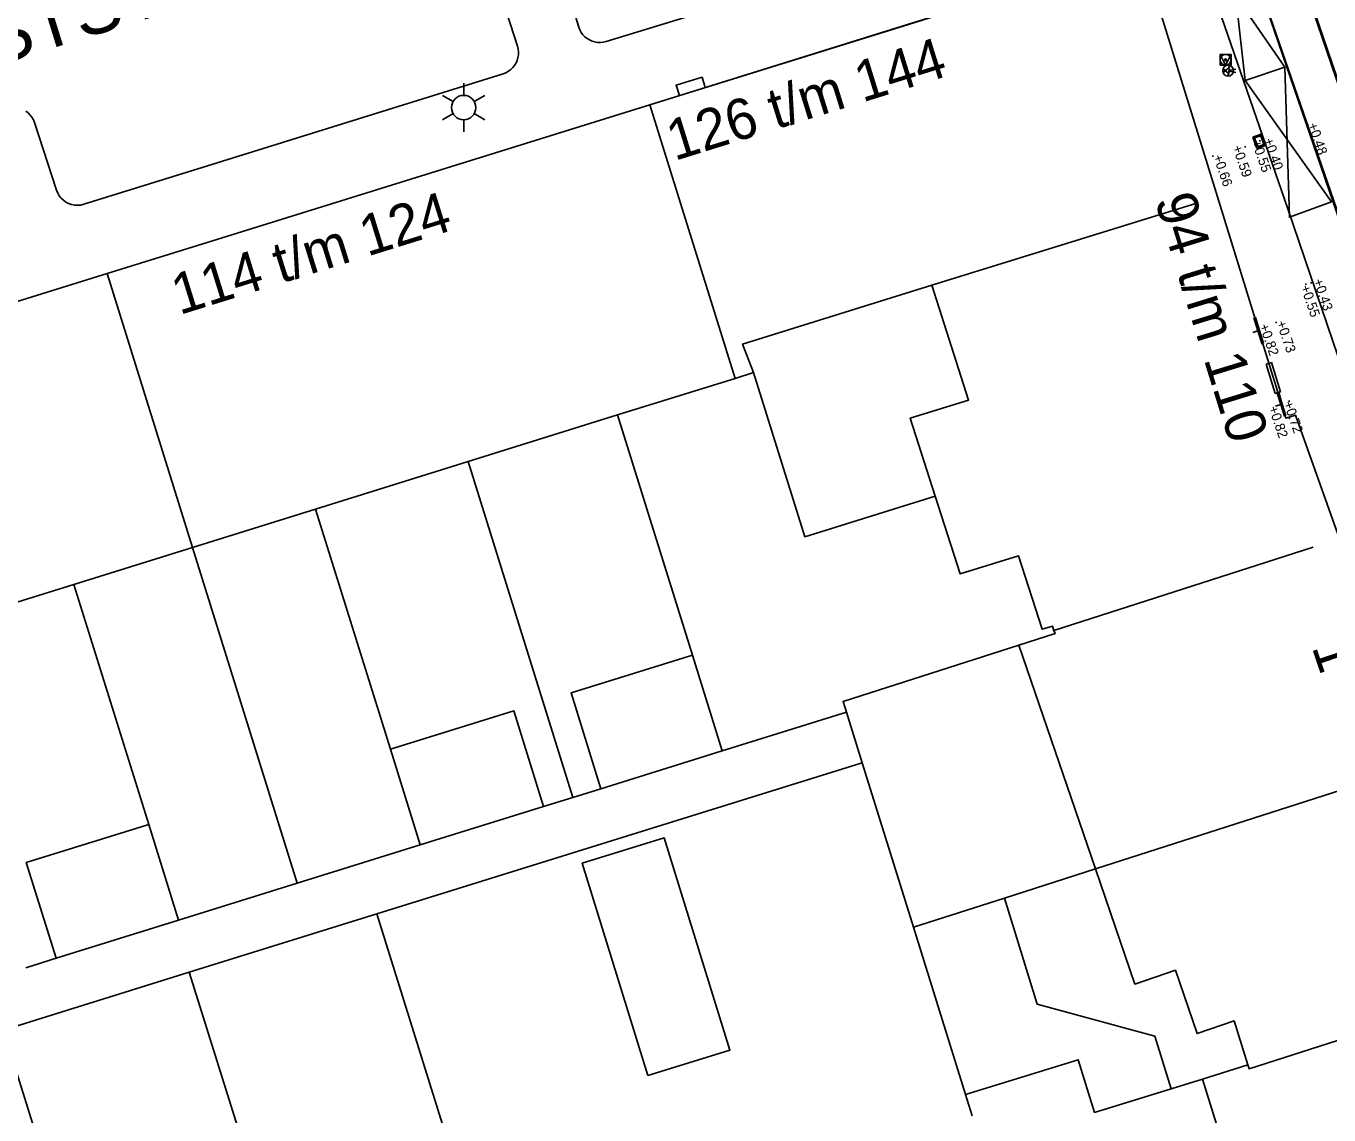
# Model space of a CAD drawing. Extents: x 122462 to 123306, y 485548 to 486417.
# Drawn here: x 122831.05 to 122879.04, y 485924.68 to 485964.79 of the extents above; entities that cross this region are included whole.
import ezdxf

# ---------------------------------------------------------------- set-up
doc = ezdxf.new("R2010")
doc.units = 0
for name, color, linetype in [('B-WE-IE-MEUBILAIR_WEGMEUBILAIR_PAAL-S', 7, 'Continuous'), ('B-WE-IE-MEUBILAIR_WEGMEUBILAIR_VERKEERSBORD-S', 7, 'Continuous'), ('B-WE-OG-BEBOUWING_PORTIEK1-G', 7, 'Continuous'), ('B-WE-OG-BEBOUWING_ROOSTER-G', 7, 'Continuous'), ('B-WE-OG-HOOGTEPUNT-S', 7, 'Continuous'), ('B-WE-OG-TOPOKAART-G', 7, 'Continuous'), ('B-WE-VH-MATERIAALGRENS-G', 7, 'Continuous'), ('B-WE-VW-MARKERING_LANGS_STREEP_11_010-G', 7, 'Continuous'), ('B-WE-VW-MARKERING_LANGS_STREEP_DOORGETROKKEN_010-G', 7, 'Continuous'), ('Level 1', 7, 'Continuous'), ('Level 17', 7, 'Continuous'), ('Level 19', 7, 'Continuous'), ('Level 2', 7, 'Continuous'), ('Level 4', 7, 'Continuous'), ('Level 40', 7, 'Continuous'), ('Level 50', 7, 'Continuous'), ('N tekst', 7, 'Continuous'), ('N-WE-GR-BOOM_DOORWORTELBARE RUIMTE-G', 7, 'Continuous'), ('V markering 1-1 10 cm', 7, 'Continuous'), ('V materiaalscheiding algemeen', 7, 'Continuous'), ('V riool trottoirkolk', 7, 'Continuous'), ('V-WE-GR-BOOM-S', 7, 'Continuous')]:
    doc.layers.add(name, color=color, linetype=linetype)

msp = doc.modelspace()

# ---------------------------------------------------------------- linework, layer by layer
at = {"layer": 'B-WE-IE-MEUBILAIR_WEGMEUBILAIR_PAAL-S'}
for p, q in [((122875.178, 485963.105), (122875.192, 485963.106)), ((122875.33, 485963.148), (122875.614, 485963.208)), ((122875.33, 485963.148), (122875.608, 485963.079)), ((122875.337, 485963.233), (122875.351, 485963.234)), ((122875.314, 485962.968), (122875.328, 485962.97))]:
    msp.add_line(p, q, dxfattribs=at)
for points in [[(122875.226, 485963.204), (122875.191, 485963.169), (122875.226, 485963.133), (122875.178, 485963.105), (122875.187, 485963.116)], [(122875.385, 485963.332), (122875.35, 485963.297), (122875.385, 485963.261), (122875.337, 485963.233), (122875.346, 485963.244)], [(122875.362, 485963.068), (122875.326, 485963.032), (122875.362, 485962.997), (122875.314, 485962.968), (122875.323, 485962.979)]]:
    msp.add_lwpolyline(points, dxfattribs=at)
for radius in [0.2, 0.0745]:
    msp.add_circle((122875.33, 485963.148), radius, dxfattribs=at)
at = {"layer": 'B-WE-OG-BEBOUWING_PORTIEK1-G'}
for p, q in [((122876.337, 485954.06), (122876.28, 485954.043)), ((122876.43, 485953.559), (122876.239, 485953.5)), ((122876.638, 485953.094), (122876.58, 485953.076)), ((122877.193, 485951.289), (122877.136, 485951.271)), ((122877.268, 485950.844), (122877.077, 485950.785)), ((122877.458, 485950.434), (122877.401, 485950.417))]:
    msp.add_line(p, q, dxfattribs=at)
for points in [[(122876.58, 485953.076), (122876.43, 485953.559), (122876.28, 485954.043)], [(122876.638, 485953.094), (122876.488, 485953.577), (122876.337, 485954.06)], [(122877.401, 485950.417), (122877.268, 485950.844), (122877.136, 485951.271)], [(122877.458, 485950.434), (122877.326, 485950.862), (122877.193, 485951.289)]]:
    msp.add_lwpolyline(points, dxfattribs=at)
at = {"layer": 'B-WE-OG-BEBOUWING_ROOSTER-G'}
for p, q in [((122876.926, 485952.393), (122876.735, 485952.334)), ((122877.069, 485951.251), (122876.735, 485952.334)), ((122877.26, 485951.31), (122876.926, 485952.393)), ((122877.26, 485951.31), (122877.069, 485951.251))]:
    msp.add_line(p, q, dxfattribs=at)
at = {"layer": 'B-WE-OG-HOOGTEPUNT-S'}
for p, q in [((122878.243, 485961.161), (122878.283, 485961.161)), ((122878.263, 485961.181), (122878.263, 485961.141)), ((122875.941, 485960.347), (122875.981, 485960.347)), ((122875.961, 485960.367), (122875.961, 485960.327)), ((122876.481, 485960.566), (122876.521, 485960.566)), ((122876.501, 485960.586), (122876.501, 485960.546)), ((122876.616, 485960.603), (122876.656, 485960.603)), ((122876.636, 485960.623), (122876.636, 485960.583)), ((122874.749, 485959.993), (122874.789, 485959.993)), ((122874.769, 485960.013), (122874.769, 485959.973)), ((122878.167, 485955.279), (122878.207, 485955.279)), ((122878.187, 485955.299), (122878.187, 485955.259)), ((122878.368, 485955.337), (122878.408, 485955.337)), ((122878.388, 485955.357), (122878.388, 485955.317)), ((122876.417, 485953.578), (122876.457, 485953.578)), ((122876.437, 485953.598), (122876.437, 485953.558)), ((122877.083, 485953.869), (122877.123, 485953.869)), ((122877.103, 485953.889), (122877.103, 485953.849)), ((122877.249, 485950.855), (122877.289, 485950.855)), ((122877.269, 485950.875), (122877.269, 485950.835)), ((122877.559, 485950.97), (122877.599, 485950.97)), ((122877.579, 485950.99), (122877.579, 485950.95))]:
    msp.add_line(p, q, dxfattribs=at)
at = {"layer": 'B-WE-OG-TOPOKAART-G'}
for points in [[(122874.937, 485958.498), (122872.715, 485965.687), (122870.235, 485966.937), (122854.03, 485961.893)], [(122879.429, 485945.9), (122877.806, 485950.454), (122877.452, 485950.35), (122874.937, 485958.498)]]:
    msp.add_lwpolyline(points, dxfattribs=at)
at = {"layer": 'B-WE-VH-MATERIAALGRENS-G'}
msp.add_lwpolyline([(122875.208, 485969.969), (122879.225, 485958.349), (122883.88, 485944.828), (122888.777, 485930.419), (122891.262, 485923.291)], dxfattribs=at)
at = {"layer": 'B-WE-VW-MARKERING_LANGS_STREEP_11_010-G'}
msp.add_lwpolyline([(122875.329, 485969.583), (122879.184, 485958.335), (122883.839, 485944.815), (122888.736, 485930.405), (122890.742, 485924.703)], dxfattribs=at)
at = {"layer": 'B-WE-VW-MARKERING_LANGS_STREEP_DOORGETROKKEN_010-G'}
msp.add_line((122877.425, 485963.277), (122875.962, 485962.78), dxfattribs=at)
msp.add_lwpolyline([(122875.242, 485969.127), (122875.962, 485962.78), (122879.135, 485958.319), (122877.588, 485957.749), (122877.425, 485963.277), (122874.73, 485967.188)], dxfattribs=at)
at = {"layer": 'Level 1'}
for p, q in [((122834.04, 485955.675), (122814.046, 485949.455)), ((122852.837, 485950.464), (122857.168, 485951.813)), ((122857.168, 485951.813), (122857.85, 485952.026)), ((122847.337, 485948.75), (122852.837, 485950.464)), ((122841.713, 485946.997), (122847.337, 485948.75)), ((122837.185, 485945.586), (122841.713, 485946.997)), ((122832.811, 485944.223), (122837.185, 485945.586)), ((122827.188, 485942.47), (122832.811, 485944.223)), ((122867.623, 485941.983), (122870.443, 485933.741)), ((122876.056, 485926.517), (122874.382, 485925.999)), ((122874.382, 485925.999), (122873.233, 485925.644)), ((122865.655, 485925.426), (122865.898, 485924.649))]:
    msp.add_line(p, q, dxfattribs=at)
for points in [[(122866.351, 485965.728), (122854.03, 485961.893)], [(122854.03, 485961.893), (122837.716, 485956.819), (122834.04, 485955.675)], [(122857.85, 485952.026), (122857.442, 485953.074), (122864.411, 485955.249)], [(122864.411, 485955.249), (122865.77, 485951.012), (122863.622, 485950.342), (122864.541, 485947.476)], [(122864.541, 485947.476), (122865.461, 485944.61), (122867.608, 485945.28), (122868.48, 485942.567), (122868.859, 485942.688), (122868.913, 485942.528)], [(122868.913, 485942.528), (122868.953, 485942.41), (122867.623, 485941.983)], [(122870.443, 485933.741), (122871.896, 485929.494), (122873.389, 485930.005), (122874.186, 485927.675), (122875.553, 485928.143), (122876.056, 485926.517)], [(122873.233, 485925.644), (122870.411, 485924.772), (122869.812, 485926.71), (122865.655, 485925.426)]]:
    msp.add_lwpolyline(points, dxfattribs=at)
at = {"layer": 'Level 17'}
for points in [[(122850.652, 485967.211), (122851.414, 485964.749), (122851.451, 485964.651), (122851.501, 485964.559), (122851.563, 485964.474), (122851.635, 485964.398), (122851.716, 485964.333), (122851.806, 485964.278), (122851.901, 485964.235), (122852.002, 485964.205), (122852.105, 485964.189), (122852.21, 485964.186), (122852.314, 485964.197), (122852.416, 485964.222), (122861.551, 485967.02)], [(122831.046, 485961.654), (122831.13, 485961.589), (122831.204, 485961.514), (122831.268, 485961.429), (122831.32, 485961.337), (122831.359, 485961.239), (122832.174, 485958.74), (122832.217, 485958.635), (122832.274, 485958.538), (122832.344, 485958.449), (122832.426, 485958.371), (122832.519, 485958.305), (122832.619, 485958.253), (122832.726, 485958.216), (122832.837, 485958.194), (122832.95, 485958.188), (122833.063, 485958.198), (122833.173, 485958.224), (122836.979, 485959.409), (122848.628, 485963.036), (122848.726, 485963.074), (122848.818, 485963.125), (122848.903, 485963.187), (122848.979, 485963.26), (122849.045, 485963.342), (122849.099, 485963.432), (122849.142, 485963.528), (122849.171, 485963.629), (122849.187, 485963.733), (122849.188, 485963.838), (122849.177, 485963.943), (122849.151, 485964.045), (122848.361, 485966.499)]]:
    msp.add_lwpolyline(points, dxfattribs=at)
at = {"layer": 'Level 19'}
for p, q in [((122855.595, 485941.613), (122852.837, 485950.464)), ((122851.194, 485936.375), (122847.337, 485948.75)), ((122844.47, 485938.15), (122841.713, 485946.997)), ((122841.04, 485933.214), (122837.185, 485945.586)), ((122835.567, 485935.378), (122832.811, 485944.223)), ((122861.269, 485939.512), (122856.693, 485938.087)), ((122861.848, 485937.653), (122861.269, 485939.512)), ((122843.973, 485932.088), (122861.848, 485937.653)), ((122863.736, 485931.59), (122861.848, 485937.653)), ((122852.226, 485936.696), (122851.194, 485936.375)), ((122851.194, 485936.375), (122850.116, 485936.039)), ((122845.568, 485934.624), (122841.04, 485933.214)), ((122867.089, 485932.665), (122870.443, 485933.741)), ((122841.04, 485933.214), (122836.665, 485931.852)), ((122863.736, 485931.59), (122867.089, 485932.665)), ((122837.063, 485929.936), (122843.973, 485932.088)), ((122865.655, 485925.426), (122863.736, 485931.59)), ((122832.153, 485930.446), (122831.043, 485930.101)), ((122830.218, 485927.805), (122837.063, 485929.936)), ((122840.544, 485918.818), (122837.063, 485929.936)), ((122834.629, 485913.715), (122830.218, 485927.805))]:
    msp.add_line(p, q, dxfattribs=at)
for points in [[(122864.541, 485947.476), (122859.735, 485945.978), (122857.85, 485952.026)], [(122861.269, 485939.512), (122861.147, 485939.903), (122867.623, 485941.983)], [(122873.233, 485925.644), (122872.634, 485927.582), (122868.297, 485928.755), (122867.089, 485932.665)], [(122843.973, 485932.088), (122847.456, 485920.901), (122847.413, 485920.888)]]:
    msp.add_lwpolyline(points, dxfattribs=at)
at = {"layer": 'Level 2'}
for p, q in [((122855.595, 485941.613), (122856.693, 485938.087)), ((122845.568, 485934.624), (122844.47, 485938.15)), ((122856.693, 485938.087), (122852.226, 485936.696)), ((122850.116, 485936.039), (122845.568, 485934.624)), ((122835.567, 485935.378), (122836.665, 485931.852)), ((122836.665, 485931.852), (122832.153, 485930.446))]:
    msp.add_line(p, q, dxfattribs=at)
for points in [[(122852.226, 485936.696), (122851.128, 485940.222), (122855.595, 485941.613)], [(122844.47, 485938.15), (122849.018, 485939.566), (122850.116, 485936.039)], [(122832.153, 485930.446), (122831.056, 485933.973), (122835.567, 485935.378)], [(122853.953, 485926.124), (122851.535, 485933.948), (122854.56, 485934.883), (122856.978, 485927.059), (122853.953, 485926.124)]]:
    msp.add_lwpolyline(points, dxfattribs=at)
at = {"layer": 'Level 4'}
for p, q in [((122857.168, 485951.813), (122854.03, 485961.893)), ((122874.177, 485958.263), (122864.411, 485955.249)), ((122837.185, 485945.586), (122834.04, 485955.675)), ((122878.46, 485945.589), (122868.913, 485942.528)), ((122881.491, 485937.283), (122870.443, 485933.741)), ((122877.355, 485916.488), (122874.382, 485925.999))]:
    msp.add_line(p, q, dxfattribs=at)
msp.add_lwpolyline([(122884.488, 485929.066), (122876.1, 485926.379), (122876.056, 485926.517)], dxfattribs=at)
at = {"layer": 'Level 40'}
msp.add_lwpolyline([(122855.115, 485962.231), (122854.997, 485962.61), (122855.952, 485962.906), (122856.07, 485962.528)], dxfattribs=at)
at = {"layer": 'Level 50'}
for p, q in [((122847.17, 485962.239), (122847.17, 485962.689)), ((122846.78, 485962.014), (122846.39, 485962.239)), ((122847.949, 485962.239), (122847.559, 485962.014)), ((122846.78, 485961.564), (122846.39, 485961.339)), ((122847.17, 485960.889), (122847.17, 485961.339)), ((122847.949, 485961.339), (122847.559, 485961.564))]:
    msp.add_line(p, q, dxfattribs=at)
msp.add_circle((122847.17, 485961.789), 0.45, dxfattribs=at)
at = {"layer": 'N tekst'}
for points in [[(122875.037, 485963.349), (122875.437, 485963.349), (122875.437, 485963.749), (122875.037, 485963.749)], [(122875.037, 485963.749), (122875.237, 485963.349), (122875.437, 485963.749)]]:
    msp.add_lwpolyline(points, close=True, dxfattribs=at)
for radius in [0.2, 0.0342]:
    msp.add_circle((122875.237, 485963.549), radius, dxfattribs=at)
at = {"layer": 'V markering 1-1 10 cm'}
msp.add_lwpolyline([(122897.69, 485909.552), (122896.019, 485914.579), (122892.466, 485924.842), (122886.539, 485941.858), (122880.87, 485958.414), (122875.603, 485973.852), (122873.11, 485981.1), (122869.222, 485992.577), (122863.38, 486009.478), (122855.336, 486033.09), (122853.219, 486039.33)], dxfattribs=at)
at = {"layer": 'V materiaalscheiding algemeen'}
msp.add_lwpolyline([(122897.072, 485911.4), (122895.975, 485914.564), (122892.423, 485924.827), (122886.495, 485941.843), (122880.827, 485958.399), (122875.559, 485973.837), (122873.066, 485981.085), (122869.178, 485992.562), (122863.337, 486009.463), (122855.292, 486033.075), (122851.509, 486044.226)], dxfattribs=at)
at = {"layer": 'V riool trottoirkolk'}
for p, q in [((122876.235, 485960.703), (122876.566, 485960.817)), ((122876.382, 485960.277), (122876.235, 485960.703)), ((122876.566, 485960.817), (122876.713, 485960.392)), ((122876.572, 485960.755), (122876.587, 485960.711)), ((122876.582, 485960.77), (122876.578, 485960.768)), ((122876.587, 485960.711), (122876.598, 485960.68)), ((122876.713, 485960.392), (122876.382, 485960.277)), ((122876.615, 485960.675), (122876.61, 485960.674)), ((122876.612, 485960.637), (122876.639, 485960.562)), ((122876.623, 485960.652), (122876.619, 485960.65)), ((122876.656, 485960.557), (122876.651, 485960.555)), ((122876.653, 485960.519), (122876.679, 485960.443)), ((122876.664, 485960.533), (122876.659, 485960.532)), ((122876.697, 485960.439), (122876.692, 485960.437))]:
    msp.add_line(p, q, dxfattribs=at)
msp.add_lwpolyline([(122876.413, 485960.341), (122876.299, 485960.672), (122876.535, 485960.753), (122876.65, 485960.423)], close=True, dxfattribs=at)
for centre, start, end in [((122876.581, 485960.759), 109.0689, 199.0689), ((122876.607, 485960.683), 199.0689, 289.0689), ((122876.622, 485960.64), 109.0689, 199.0689), ((122876.648, 485960.565), 199.0689, 289.0689), ((122876.663, 485960.522), 109.0689, 199.0689), ((122876.689, 485960.447), 199.0689, 289.0689)]:
    msp.add_arc(centre, 0.01, start, end, dxfattribs=at)
at = {"layer": 'V-WE-GR-BOOM-S'}
msp.add_lwpolyline([(122874.27, 485967.485), (122877.528, 485958.062), (122880.822, 485948.386), (122882.937, 485942.309), (122886.859, 485930.814), (122888.686, 485925.338)], dxfattribs=at)

# ---------------------------------------------------------------- texts
at = {"layer": 'B-WE-IE-MEUBILAIR_WEGMEUBILAIR_VERKEERSBORD-S'}
for s, rotation, p in [('126 t/m 144', 17.2928, (122854.939, 485959.819)), ('114 t/m 124', 17.2928, (122836.7, 485954.141)), ('94 t/m 110', 287.1554, (122872.618, 485958.383)), ('1', 288.6803, (122878.403, 485941.918))]:
    msp.add_text(s, height=1.5, rotation=rotation, dxfattribs=at).set_placement(p)
at = {"layer": 'B-WE-OG-HOOGTEPUNT-S'}
for s, rotation, p in [('+0.48', 289, (122878.263, 485961.161)), ('+0.59', 289.0689, (122875.481, 485960.335)), ('+0.55', 289.0689, (122876.195, 485960.517)), ('+0.40', 289, (122876.636, 485960.603)), ('+0.66', 289, (122874.769, 485959.993)), ('+0.43', 289.0689, (122878.463, 485955.418)), ('+0.55', 289.0689, (122877.992, 485955.182)), ('+0.82', 289.0689, (122876.472, 485953.756)), ('+0.73', 289, (122877.103, 485953.869)), ('+0.82', 289.0689, (122876.812, 485950.727)), ('+0.72', 289.0689, (122877.364, 485950.905))]:
    msp.add_text(s, height=0.36, rotation=rotation, dxfattribs=at).set_placement(p)
at = {"layer": 'N-WE-GR-BOOM_DOORWORTELBARE RUIMTE-G'}
msp.add_text('MARY ZELDENRUSTSTRAAT', height=2, rotation=17.2662, dxfattribs=at).set_placement((122807.955, 485956.492))

doc.saveas('drawing.dxf')
